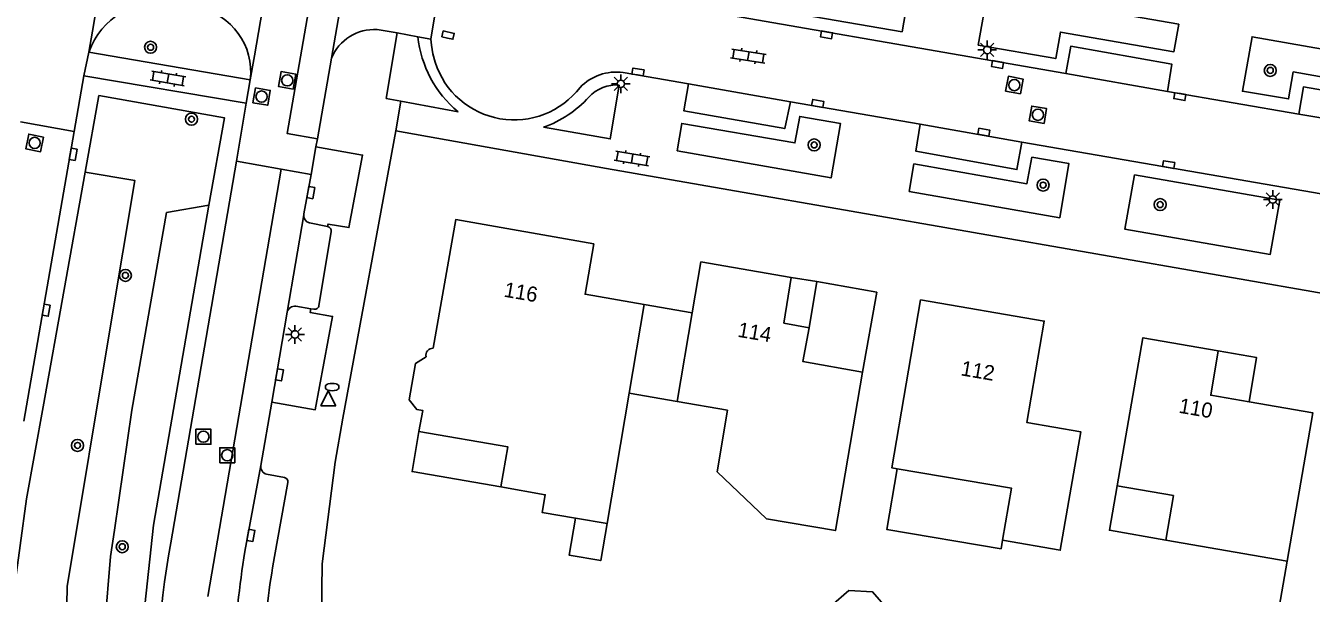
# Model space of a CAD drawing. Extents: x 124000 to 128010, y 398999 to 403000.
# Drawn here: x 127249 to 127334.5, y 399865.1 to 399902.9 of the extents above; entities that cross this region are included whole.
import ezdxf

# ---------------------------------------------------------------- set-up
doc = ezdxf.new("R2010")
doc.units = 0
for name, color, linetype in [('gg-afsc-muur', 7, 'Continuous'), ('gg-anno-huisnummerreeks BGT', 7, 'Continuous'), ('gg-bbg-gedigitaliseerde bebouwing', 7, 'Continuous'), ('gg-bbg-gedigitaliseerde bijgebouw', 7, 'Continuous'), ('gg-bbg-hoofdgebouw', 7, 'Continuous'), ('gg-bbg-luifel en loopbrug', 7, 'Continuous'), ('gg-bbg-onder overbouw', 7, 'Continuous'), ('gg-bbg-pand overbouw', 7, 'Continuous'), ('gg-knt-verharding', 7, 'Continuous'), ('gg-knt-verharding nz', 7, 'Continuous'), ('gt-grn-groengrens', 7, 'Continuous'), ('gt-grn-groengrens NZ', 7, 'Continuous'), ('gt-grn-weggrens', 7, 'Continuous'), ('gt-symb-boom', 7, 'Continuous'), ('gt-symb-brandkraan', 7, 'Continuous'), ('gt-symb-klinker verharding', 7, 'Continuous'), ('gt-symb-kolk', 7, 'Continuous'), ('gt-symb-lichtmast', 7, 'Continuous'), ('gt-symb-rioolschacht', 7, 'Continuous'), ('gt-symb-waterafsluiter', 7, 'Continuous')]:
    doc.layers.add(name, color=color, linetype=linetype)

# ---------------------------------------------------------------- blocks, each defined once
blk = doc.blocks.new('gt0-KOLK')
at = {"layer": 'gt-symb-kolk'}
blk.add_lwpolyline([(0, 0), (0.375, 0), (0.375, 0.4), (-0.375, 0.4), (-0.375, 0), (0, 0)], dxfattribs=at)
blk = doc.blocks.new('gt0-RS')
at = {"layer": 'gt-symb-rioolschacht'}
blk.add_lwpolyline([(-0.5, -0.5), (0.5, -0.5), (0.5, 0.5), (-0.5, 0.5)], close=True, dxfattribs=at)
blk.add_circle((0, 0), 0.375, dxfattribs=at)
blk = doc.blocks.new('gt0-BOOM')
at = {"layer": 'gt-symb-boom'}
for radius in [0.4, 0.2]:
    blk.add_circle((0, 0), radius, dxfattribs=at)
blk = doc.blocks.new('gt0-LMAST')
at = {"layer": 'gt-symb-lichtmast'}
for p, q in [((-0.182, 0.173), (-0.447, 0.438)), ((-0.005, 0.246), (-0.005, 0.621)), ((0.172, 0.173), (0.437, 0.438)), ((-0.255, -0.004), (-0.63, -0.004)), ((-0.182, -0.181), (-0.447, -0.446)), ((-0.005, -0.254), (-0.005, -0.629)), ((0.437, -0.446), (0.172, -0.181)), ((0.245, -0.004), (0.62, -0.004))]:
    blk.add_line(p, q, dxfattribs=at)
blk.add_circle((-0.005, -0.004), 0.25, dxfattribs=at)
blk = doc.blocks.new('gt0-KL1')
at = {"layer": 'gt-symb-klinker verharding'}
for p, q in [((-1.15, 0.3), (1.15, 0.3)), ((-1, -0.3), (-1, 0.3)), ((-0.5, 0.3), (-0.5, 0.45)), ((0, -0.3), (0, 0.3)), ((0.5, 0.3), (0.5, 0.45)), ((1, -0.3), (1, 0.3)), ((-1.15, -0.3), (1.15, -0.3)), ((-0.5, -0.45), (-0.5, -0.3)), ((0.5, -0.45), (0.5, -0.3))]:
    blk.add_line(p, q, dxfattribs=at)
blk = doc.blocks.new('gt0-WAFSL')
at = {"layer": 'gt-symb-waterafsluiter'}
for p, q in [((-0.5, -0.333), (0, 0.667)), ((0, 0.667), (0.5, -0.333)), ((0.5, -0.333), (-0.5, -0.333))]:
    blk.add_line(p, q, dxfattribs=at)
blk = doc.blocks.new('gt0-BR')
at = {"layer": 'gt-symb-brandkraan'}
for centre, radius, start, end in [((-0.244, 0), 0.206, 107.56694, 252.43307), ((0.599, -2.664), 3, 106.89205, 107.56694), ((0, -0.691), 0.938, 73.10799, 106.89205), ((-0.599, -2.664), 3, 72.43309, 73.10799), ((0.244, 0), 0.206, 287.56695, 72.43309), ((0.599, 2.664), 3, 252.43307, 253.10797), ((0, 0.691), 0.938, 253.10797, 286.89206), ((-0.599, 2.664), 3, 286.89206, 287.56695)]:
    blk.add_arc(centre, radius, start, end, dxfattribs=at)

msp = doc.modelspace()

# ---------------------------------------------------------------- linework, layer by layer
at = {"layer": 'gg-afsc-muur'}
for p, q in [((127270.077, 399876.777), (127273.618, 399895.888)), ((127270.077, 399876.777), (127269.585, 399873.842)), ((127332.886, 399867.266), (127329.276, 399846.426))]:
    msp.add_line(p, q, dxfattribs=at)
msp.add_lwpolyline([(127268.617, 399860.283), (127268.71, 399867.088), (127269.585, 399873.842)], dxfattribs=at)
at = {"layer": 'gg-bbg-gedigitaliseerde bebouwing'}
msp.add_lwpolyline([(127304.642, 399879.829), (127302.841, 399869.29), (127298.268, 399870.071), (127294.968, 399873.204), (127295.669, 399877.307)], dxfattribs=at)
at = {"layer": 'gg-bbg-gedigitaliseerde bijgebouw'}
msp.add_lwpolyline([(127306.247, 399862.456), (127306.351, 399864.028), (127305.313, 399865.212), (127303.741, 399865.315), (127302.557, 399864.277), (127302.454, 399862.706), (127303.492, 399861.522), (127305.063, 399861.418), (127306.247, 399862.456)], dxfattribs=at)
at = {"layer": 'gg-bbg-hoofdgebouw'}
for p, q in [((127290.116, 399884.337), (127289.118, 399878.426)), ((127292.308, 399877.881), (127293.317, 399883.79)), ((127289.118, 399878.426), (127287.656, 399869.764)), ((127295.669, 399877.307), (127292.308, 399877.881)), ((127287.656, 399869.764), (127285.564, 399870.118)), ((127332.886, 399867.266), (127324.806, 399868.665))]:
    msp.add_line(p, q, dxfattribs=at)
for points in [[(127276.102, 399881.418), (127277.597, 399889.978), (127286.768, 399888.379)], [(127286.768, 399888.379), (127286.193, 399885.011), (127290.116, 399884.337)], [(127293.317, 399883.79), (127293.894, 399887.166), (127299.906, 399886.139)], [(127306.951, 399873.403), (127306.596, 399873.463), (127308.508, 399884.641)], [(127308.508, 399884.641), (127316.728, 399883.235), (127315.568, 399876.478), (127319.165, 399875.86), (127317.788, 399867.989), (127313.955, 399868.658)], [(127301.086, 399882.792), (127300.682, 399880.538), (127304.642, 399879.829)], [(127321.576, 399872.27), (127323.287, 399882.12), (127328.293, 399881.241)], [(127275.145, 399875.887), (127275.402, 399877.284), (127274.999, 399877.353), (127274.489, 399877.985), (127274.92, 399880.414), (127275.623, 399880.858)], [(127332.886, 399867.266), (127334.593, 399877.119), (127330.359, 399877.852)], [(127313.955, 399868.658), (127314.54, 399872.119), (127306.951, 399873.403)], [(127285.564, 399870.118), (127283.349, 399870.492), (127283.549, 399871.675), (127280.585, 399872.207)]]:
    msp.add_lwpolyline(points, dxfattribs=at)
msp.add_arc((127276.061, 399880.968), 0.452, 84.7998, 194.11568, dxfattribs=at)
at = {"layer": 'gg-bbg-luifel en loopbrug'}
for p, q in [((127290.116, 399884.337), (127293.317, 399883.79)), ((127292.308, 399877.881), (127289.118, 399878.426))]:
    msp.add_line(p, q, dxfattribs=at)
for points in [[(127301.602, 399885.858), (127305.593, 399885.143), (127304.642, 399879.829)], [(127313.955, 399868.658), (127313.857, 399868.08), (127306.268, 399869.362), (127306.951, 399873.403)], [(127287.656, 399869.764), (127287.239, 399867.294), (127285.147, 399867.647), (127285.564, 399870.118)]]:
    msp.add_lwpolyline(points, dxfattribs=at)
at = {"layer": 'gg-bbg-onder overbouw'}
for points in [[(127299.906, 399886.139), (127299.413, 399883.092), (127301.086, 399882.792)], [(127330.359, 399877.852), (127327.798, 399878.296), (127328.293, 399881.241)], [(127275.145, 399875.887), (127281.06, 399874.855), (127280.585, 399872.207)], [(127321.576, 399872.27), (127325.318, 399871.622), (127324.806, 399868.665)]]:
    msp.add_lwpolyline(points, dxfattribs=at)
at = {"layer": 'gg-bbg-pand overbouw'}
for p, q in [((127301.602, 399885.858), (127299.906, 399886.139)), ((127301.086, 399882.792), (127301.602, 399885.858))]:
    msp.add_line(p, q, dxfattribs=at)
for points in [[(127330.359, 399877.852), (127330.843, 399880.807), (127328.293, 399881.241)], [(127275.145, 399875.887), (127274.695, 399873.215), (127280.585, 399872.207)], [(127324.806, 399868.665), (127321.062, 399869.314), (127321.576, 399872.27)]]:
    msp.add_lwpolyline(points, dxfattribs=at)
at = {"layer": 'gg-knt-verharding'}
for p, q in [((127271.085, 399910.792), (127269.334, 399900.716)), ((127275.94, 399901.994), (127276.76, 399906.929)), ((127289.547, 399904.699), (127318.169, 399899.693)), ((127272.377, 399902.618), (127273.694, 399902.398)), ((127273.694, 399902.398), (127275.077, 399902.151)), ((127275.94, 399901.994), (127275.077, 399902.151)), ((127275.991, 399901.585), (127275.94, 399901.994)), ((127252.867, 399899.556), (127253.208, 399901.127)), ((127263.936, 399899.288), (127253.208, 399901.127)), ((127268.395, 399895.357), (127269.334, 399900.716)), ((127252.214, 399895.846), (127252.867, 399899.556)), ((127263.661, 399897.73), (127252.867, 399899.556)), ((127293.069, 399899.02), (127288.721, 399899.763)), ((127263.936, 399899.288), (127263.661, 399897.73)), ((127333.648, 399897.005), (127324.918, 399898.511)), ((127263.661, 399897.73), (127263.01, 399893.858)), ((127273.946, 399897.859), (127277.747, 399897.159)), ((127299.853, 399897.824), (127308.479, 399896.322)), ((127252.214, 399895.846), (127248.65, 399896.49)), ((127252.214, 399895.846), (127250.165, 399883.984)), ((127268.3, 399894.814), (127268.395, 399895.357)), ((127273.618, 399895.888), (127287.628, 399893.387)), ((127315.243, 399895.133), (127343.711, 399890.227)), ((127267.977, 399892.973), (127268.3, 399894.814)), ((127258.657, 399868.472), (127263.01, 399893.858)), ((127263.01, 399893.858), (127265.987, 399893.328)), ((127287.628, 399893.387), (127353.716, 399881.85)), ((127267.977, 399892.973), (127265.987, 399893.328)), ((127267.499, 399890.37), (127267.977, 399892.973)), ((127266.388, 399883.816), (127267.489, 399890.308)), ((127267.499, 399890.37), (127267.489, 399890.308)), ((127267.868, 399889.768), (127269.078, 399889.519)), ((127269.314, 399889.182), (127268.498, 399884.252)), ((127250.165, 399883.984), (127248.883, 399876.573)), ((127266.969, 399884.215), (127267.957, 399884.055)), ((127267.957, 399884.055), (127268.169, 399884.019)), ((127265.356, 399877.835), (127266.388, 399883.816)), ((127264.627, 399873.613), (127265.356, 399877.835)), ((127263.575, 399867.912), (127264.627, 399873.613)), ((127266.202, 399872.826), (127265.012, 399873.045)), ((127265.549, 399867.563), (127266.433, 399872.493))]:
    msp.add_line(p, q, dxfattribs=at)
for points in [[(127295.512, 399908.25), (127294.883, 399904.633), (127307.272, 399902.477), (127307.902, 399906.095), (127295.512, 399908.25)], [(127325.666, 399902.985), (127325.351, 399901.143), (127317.805, 399902.456), (127317.489, 399900.698), (127312.333, 399901.597), (127312.978, 399905.195), (127325.666, 399902.985)], [(127273.694, 399902.398), (127272.971, 399898.038), (127273.946, 399897.859)], [(127345.325, 399899.549), (127344.729, 399895.986), (127341.369, 399896.583), (127341.639, 399898.334), (127333.278, 399899.803), (127332.976, 399898.008), (127329.9, 399898.522), (127330.54, 399902.147), (127345.325, 399899.549)], [(127276.227, 399900.445), (127276.079, 399901.009), (127275.991, 399901.585)], [(127324.918, 399898.511), (127325.215, 399900.314), (127318.489, 399901.517), (127318.169, 399899.693)], [(127288.469, 399898.934), (127287.866, 399895.345), (127283.425, 399896.123)], [(127293.069, 399899.02), (127292.761, 399897.216), (127299.474, 399896.04), (127299.853, 399897.824)], [(127340.416, 399895.852), (127340.697, 399897.639), (127333.955, 399898.813), (127333.648, 399897.005)], [(127292.325, 399894.555), (127292.627, 399896.383), (127300.142, 399895.086), (127300.469, 399896.842), (127303.18, 399896.37), (127302.557, 399892.754), (127292.325, 399894.555)], [(127308.479, 399896.322), (127308.19, 399894.524), (127314.908, 399893.313), (127315.243, 399895.133)], [(127268.3, 399894.814), (127271.401, 399894.27), (127270.494, 399889.451), (127269.105, 399889.681), (127269.078, 399889.519)], [(127307.752, 399891.852), (127308.056, 399893.686), (127315.572, 399892.372), (127315.906, 399894.135), (127318.359, 399893.72), (127317.755, 399890.109), (127307.752, 399891.852)], [(127322.72, 399892.956), (127322.093, 399889.343), (127331.754, 399887.668), (127332.38, 399891.282), (127322.72, 399892.956)], [(127265.356, 399877.835), (127268.248, 399877.336), (127269.404, 399883.542), (127267.912, 399883.807), (127267.957, 399884.055)]]:
    msp.add_lwpolyline(points, dxfattribs=at)
for centre, radius, start, end in [((127257.881, 399899.5), 4.948, 81.11923, 160.80518), ((127259.607, 399899.805), 4.359, 353.18338, 78.68203), ((127272.156, 399899.586), 3.04, 85.83213, 158.18202), ((127282.578, 399902.953), 7.544, 186.10268, 230.17803), ((127281.478, 399902.125), 5.513, 197.74562, 322.60311), ((127288.253, 399896.472), 3.324, 81.91032, 136.09648), ((127288.302, 399896.404), 2.536, 86.23372, 137.0365), ((127280.944, 399903.132), 7.435, 289.4906, 317.74064), ((127267.987, 399890.255), 0.501, 173.89969, 256.22665), ((127269.005, 399889.217), 0.311, 353.61541, 76.39145), ((127266.894, 399883.701), 0.519, 81.70894, 167.24949), ((127268.223, 399884.291), 0.278, 258.75049, 351.86227), ((127265.154, 399873.556), 0.53, 173.78478, 254.47539), ((127266.141, 399872.537), 0.295, 351.38051, 78.11709), ((127306.534, 399859.247), 48.757, 169.09423, 185.58643), ((127338.826, 399855.96), 76.194, 170.97518, 176.24876), ((127311.136, 399859.088), 46.368, 169.469, 176.89622)]:
    msp.add_arc(centre, radius, start, end, dxfattribs=at)
at = {"layer": 'gg-knt-verharding nz'}
for p, q in [((127318.169, 399899.693), (127324.918, 399898.511)), ((127299.853, 399897.824), (127293.069, 399899.02)), ((127333.648, 399897.005), (127340.416, 399895.852)), ((127315.243, 399895.133), (127308.479, 399896.322)), ((127261.112, 399864.911), (127265.987, 399893.328))]:
    msp.add_line(p, q, dxfattribs=at)
msp.add_lwpolyline([(127268.395, 399895.357), (127266.394, 399895.7), (127269.778, 399915.243), (127271.778, 399914.906)], dxfattribs=at)
at = {"layer": 'gt-grn-groengrens'}
msp.add_line((127261.182, 399890.938), (127258.37, 399890.457), dxfattribs=at)
for points in [[(127252.953, 399893.14), (127250.156, 399877.52), (127249.06, 399871.401), (127248.214, 399865.2), (127248.075, 399859.045), (127248.264, 399851.622), (127248.82, 399846.657), (127250.639, 399838.913), (127251.265, 399836.249), (127254.363, 399826.815), (127266.553, 399793.658), (127278.603, 399760.314), (127290.908, 399727.129), (127298.493, 399704.761), (127300.377, 399705.549)], [(127300.377, 399705.549), (127301.595, 399706.059), (127288.153, 399742.795), (127272.001, 399788.227), (127265.106, 399807.621), (127256.648, 399831.409), (127254.55, 399837.311), (127252.785, 399843.977), (127251.739, 399849.677), (127251.575, 399855.79), (127251.766, 399865.569), (127254.667, 399883.049), (127256.25, 399892.592), (127252.953, 399893.14)], [(127305.631, 399706.497), (127307.558, 399706.871), (127299.887, 399727.636), (127267.176, 399817.439), (127260.712, 399835.184), (127259.09, 399841.117), (127257.26, 399849.859), (127256.491, 399855.935), (127256.675, 399862.05), (127257.498, 399869.664), (127261.182, 399890.938)], [(127258.37, 399890.457), (127256.056, 399877.3), (127254.896, 399869.325), (127254.639, 399867.558), (127254.265, 399863.01), (127254.176, 399858.024), (127254.345, 399853.409), (127254.768, 399850.225), (127256.632, 399841.558), (127257.445, 399837.775), (127260.939, 399827.534), (127271.314, 399799.163), (127289.287, 399749.086), (127304.641, 399706.305), (127305.631, 399706.497)]]:
    msp.add_lwpolyline(points, dxfattribs=at)
at = {"layer": 'gt-grn-groengrens NZ'}
msp.add_lwpolyline([(127252.953, 399893.14), (127253.865, 399898.237), (127262.221, 399896.741), (127261.182, 399890.938)], dxfattribs=at)
at = {"layer": 'gt-grn-weggrens'}
msp.add_line((127273.946, 399897.859), (127273.618, 399895.888), dxfattribs=at)
for points in [[(127253.208, 399901.127), (127253.448, 399902.522), (127255.536, 399914.809)], [(127263.936, 399899.288), (127264.204, 399900.868), (127266.319, 399913.188)]]:
    msp.add_lwpolyline(points, dxfattribs=at)

# ---------------------------------------------------------------- block references
at = {"layer": 'gt-symb-boom'}
for p in [(127257.304, 399901.444), (127331.756, 399899.905), (127260.025, 399896.661), (127301.429, 399894.949), (127316.651, 399892.276), (127324.433, 399890.98), (127255.628, 399886.272), (127252.447, 399874.957), (127255.422, 399868.219)]:
    msp.add_blockref('gt0-BOOM', p, dxfattribs=at)
at = {"layer": 'gt-symb-brandkraan'}
msp.add_blockref('gt0-BR', (127269.378, 399878.84), dxfattribs=at)
at = {"layer": 'gt-symb-klinker verharding'}
for p, rotation in [((127297.048, 399900.856), 171.0839632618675), ((127258.461, 399899.374), -9.669505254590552), ((127289.321, 399894.047), -9.613025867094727)]:
    msp.add_blockref('gt0-KL1', p, dxfattribs=dict(at, rotation=rotation))
at = {"layer": 'gt-symb-kolk'}
for p, rotation in [((127277.043, 399902.06), -12.646853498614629), ((127302.28, 399902.471), 170.151377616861), ((127313.657, 399900.497), 169.92566727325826), ((127289.679, 399899.602), -9.556527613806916), ((127301.629, 399897.514), -9.905079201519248), ((127325.779, 399898.362), 170.20785375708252), ((127312.678, 399895.595), -10.197205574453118), ((127251.956, 399894.356), -99.84862238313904), ((127324.964, 399893.441), -9.848622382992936), ((127267.764, 399891.815), -100.40301367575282), ((127250.165, 399883.984), -99.79214624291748), ((127265.676, 399879.687), -99.79666762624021), ((127263.778, 399869.009), -100.46003118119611)]:
    msp.add_blockref('gt0-KOLK', p, dxfattribs=dict(at, rotation=rotation))
at = {"layer": 'gt-symb-lichtmast'}
for p in [(127312.94, 399901.271), (127288.578, 399899.016), (127331.926, 399891.324), (127266.908, 399882.345)]:
    msp.add_blockref('gt0-LMAST', p, dxfattribs=at)
at = {"layer": 'gt-symb-rioolschacht'}
for p, rotation in [((127266.389, 399899.245), 169.92566726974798), ((127314.737, 399898.933), -10.658361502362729), ((127264.686, 399898.165), -99.50001059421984), ((127316.306, 399896.957), 80.20785375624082), ((127249.596, 399895.083), 168.46537934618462)]:
    msp.add_blockref('gt0-RS', p, dxfattribs=dict(at, rotation=rotation))
for p in [(127260.82, 399875.539), (127262.401, 399874.308)]:
    msp.add_blockref('gt0-RS', p, dxfattribs=at)
at = {"layer": 'gt-symb-waterafsluiter'}
msp.add_blockref('gt0-WAFSL', (127269.116, 399877.932), dxfattribs=at)

# ---------------------------------------------------------------- texts
at = {"layer": 'gg-anno-huisnummerreeks BGT'}
for s, rotation, p in [('116', 350.1, (127280.749, 399884.86)), ('114', 350.3, (127296.294, 399882.191)), ('112', 350.3, (127311.131, 399879.626)), ('110', 350.1, (127325.627, 399877.139))]:
    msp.add_text(s, height=1, rotation=rotation, dxfattribs=at).set_placement(p)

doc.saveas('drawing.dxf')
